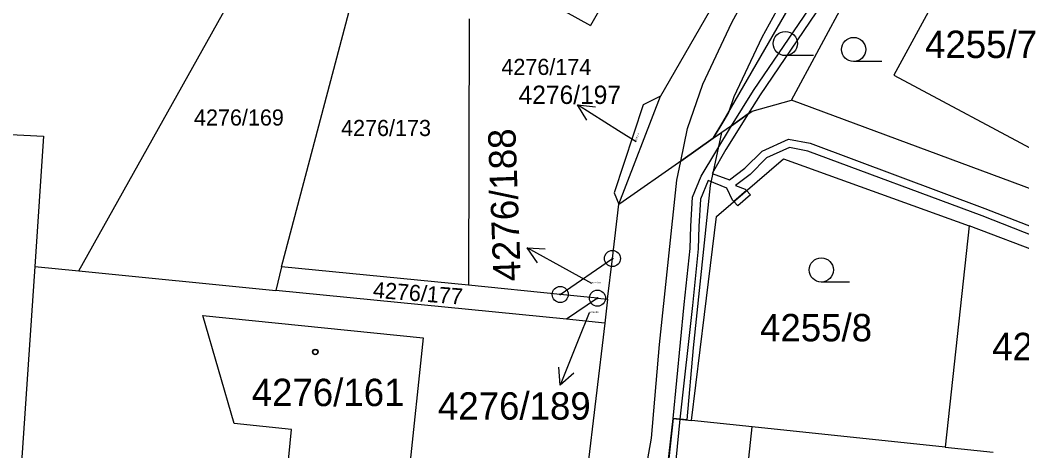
# Model space of a CAD drawing. Extents: x -593183 to -588034, y -1130415 to -1124994.
# Drawn here: x -589904.4 to -589842.2, y -1129155.7 to -1129129 of the extents above; entities that cross this region are included whole.
import ezdxf

# ---------------------------------------------------------------- set-up
doc = ezdxf.new("R2010")
doc.units = 0
for name, color, linetype in [('Vrstva 1', 7, 'Continuous'), ('Vrstva 16', 7, 'Continuous'), ('Vrstva 18', 7, 'Continuous'), ('Vrstva 19', 7, 'Continuous'), ('Vrstva 24', 7, 'Continuous'), ('Vrstva 25', 7, 'Continuous'), ('Vrstva 27', 7, 'Continuous'), ('Vrstva 4', 7, 'Continuous')]:
    doc.layers.add(name, color=color, linetype=linetype)

msp = doc.modelspace()

# ---------------------------------------------------------------- linework, layer by layer
at = {"layer": 'Vrstva 1'}
for p, q in [((-589856.52, -1129133.95), (-589847.67, -1129117.49)), ((-589843.43, -1129119.97), (-589850.18, -1129132.39)), ((-589864.32, -1129121.13), (-589869.01, -1129129.31)), ((-589874.95, -1129126.01), (-589869.01, -1129129.31)), ((-589900.75, -1129144.54), (-589891.55, -1129128.09)), ((-589861.64, -1129128.47), (-589864.65, -1129133.69)), ((-589860.78, -1129135.3), (-589856.65, -1129128.15)), ((-589888.17, -1129144.28), (-589884.01, -1129128.5)), ((-589876.54, -1129128.89), (-589876.58, -1129145.43)), ((-589850.18, -1129132.39), (-589839.52, -1129138.1)), ((-589867.24, -1129140.4), (-589864.65, -1129133.69)), ((-589864.65, -1129133.69), (-589865.73, -1129134.23)), ((-589858.97, -1129134.63), (-589856.52, -1129133.95)), ((-589840.48, -1129139.91), (-589856.52, -1129133.95)), ((-589865.73, -1129134.23), (-589867.54, -1129139.7)), ((-589861.38, -1129136.31), (-589858.97, -1129134.63)), ((-589861.38, -1129136.31), (-589860.78, -1129135.3)), ((-589907.92, -1129135.95), (-589902.94, -1129136.17)), ((-589902.94, -1129136.17), (-589903.49, -1129144.27)), ((-589863.95, -1129138.1), (-589861.38, -1129136.31)), ((-589861.18, -1129141.17), (-589857.03, -1129137.58)), ((-589857.03, -1129137.58), (-589845.5, -1129141.74)), ((-589866.5, -1129139.88), (-589863.95, -1129138.1)), ((-589867.54, -1129139.7), (-589867.24, -1129140.4)), ((-589867.24, -1129140.4), (-589866.5, -1129139.88)), ((-589867.64, -1129143.77), (-589867.24, -1129140.4)), ((-589861.93, -1129147.25), (-589861.18, -1129141.17)), ((-589845.5, -1129141.74), (-589847, -1129155.48)), ((-589832.76, -1129146.61), (-589845.5, -1129141.74)), ((-589870.88, -1129146), (-589867.64, -1129143.77)), ((-589867.94, -1129146.29), (-589867.64, -1129143.77)), ((-589903.49, -1129144.27), (-589904.32, -1129156.43)), ((-589903.49, -1129144.27), (-589900.75, -1129144.54)), ((-589900.75, -1129144.54), (-589888.54, -1129145.75)), ((-589888.17, -1129144.28), (-589888.54, -1129145.75)), ((-589876.58, -1129145.43), (-589888.17, -1129144.28)), ((-589870.49, -1129147.54), (-589888.54, -1129145.75)), ((-589870.88, -1129146), (-589876.58, -1129145.43)), ((-589868.57, -1129146.23), (-589870.88, -1129146)), ((-589868.57, -1129146.23), (-589870.49, -1129147.54)), ((-589868.57, -1129146.23), (-589867.94, -1129146.29)), ((-589867.94, -1129146.29), (-589868.12, -1129147.78)), ((-589893.07, -1129147.31), (-589879.39, -1129148.7)), ((-589891.11, -1129154.01), (-589893.07, -1129147.31)), ((-589868.12, -1129147.78), (-589870.49, -1129147.54)), ((-589862.74, -1129153.82), (-589861.93, -1129147.25)), ((-589868.12, -1129147.78), (-589870.83, -1129170.43)), ((-589879.39, -1129148.7), (-589880.58, -1129160.04)), ((-589865.51, -1129168.59), (-589863.88, -1129153.7)), ((-589863.88, -1129153.7), (-589862.74, -1129153.82)), ((-589858.96, -1129154.22), (-589862.74, -1129153.82)), ((-589887.55, -1129154.39), (-589891.11, -1129154.01)), ((-589888.06, -1129159.26), (-589887.55, -1129154.39)), ((-589847, -1129155.48), (-589858.96, -1129154.22)), ((-589847, -1129155.48), (-589844.02, -1129155.79))]:
    msp.add_line(p, q, dxfattribs=at)
at = {"layer": 'Vrstva 16'}
for p, q in [((-589866.17, -1129136.54), (-589867.27, -1129135.84)), ((-589868.91, -1129145.32), (-589870.3, -1129144.56)), ((-589869.09, -1129147.15), (-589869.76, -1129148.84))]:
    msp.add_line(p, q, dxfattribs=at)
at = {"layer": 'Vrstva 24'}
for centre, radius in [((-589867.64, -1129143.77), 0.5), ((-589867.64, -1129143.77), 0.0327), ((-589870.88, -1129146), 0.5), ((-589868.57, -1129146.23), 0.5), ((-589870.88, -1129146), 0.0327), ((-589868.57, -1129146.23), 0.0327)]:
    msp.add_circle(centre, radius, dxfattribs=at)
at = {"layer": 'Vrstva 25'}
for p, q in [((-589855.16, -1129131.18), (-589856.91, -1129131.18)), ((-589850.92, -1129131.55), (-589852.67, -1129131.55)), ((-589867.27, -1129135.84), (-589869.806, -1129134.238)), ((-589870.3, -1129144.56), (-589872.93, -1129143.118)), ((-589852.93, -1129145.23), (-589854.68, -1129145.23)), ((-589869.76, -1129148.84), (-589870.874, -1129151.625))]:
    msp.add_line(p, q, dxfattribs=at)
for points in [[(-589869.228, -1129135.195), (-589869.806, -1129134.238), (-589868.694, -1129134.349)], [(-589872.294, -1129144.037), (-589872.93, -1129143.118), (-589871.813, -1129143.16)], [(-589870.039, -1129150.883), (-589870.874, -1129151.625), (-589870.967, -1129150.511)]]:
    msp.add_lwpolyline(points, dxfattribs=at)
for centre, radius in [((-589856.91, -1129130.43), 0.75), ((-589852.67, -1129130.8), 0.75), ((-589854.68, -1129144.48), 0.75), ((-589886.08, -1129149.57), 0.175), ((-589886.08, -1129149.57), 0.15)]:
    msp.add_circle(centre, radius, dxfattribs=at)
at = {"layer": 'Vrstva 27'}
for p, q in [((-589860.23, -1129129.12), (-589855.58, -1129120.5)), ((-589853.76, -1129121.54), (-589858.36, -1129130.06)), ((-589858.89, -1129133.34), (-589855.44, -1129128.27)), ((-589855.02, -1129128.53), (-589858.47, -1129133.62)), ((-589862.04, -1129132.95), (-589860.23, -1129129.12)), ((-589858.36, -1129130.06), (-589860.1, -1129133.74)), ((-589862.99, -1129135.7), (-589862.04, -1129132.95)), ((-589860.26, -1129135.53), (-589858.89, -1129133.34)), ((-589860.1, -1129133.74), (-589860.43, -1129134.7)), ((-589858.47, -1129133.62), (-589859.21, -1129134.8)), ((-589860.78, -1129135.3), (-589861.38, -1129136.31)), ((-589860.43, -1129134.7), (-589860.78, -1129135.3)), ((-589859.21, -1129134.8), (-589860.6, -1129137.01)), ((-589860.26, -1129135.53), (-589859.21, -1129134.8)), ((-589859.21, -1129134.8), (-589860.26, -1129135.53)), ((-589863.4, -1129137.72), (-589862.99, -1129135.7)), ((-589862.13, -1129138.66), (-589860.26, -1129135.53)), ((-589863.4, -1129137.72), (-589861.38, -1129136.31)), ((-589861.38, -1129136.31), (-589863.4, -1129137.72)), ((-589860.87, -1129135.95), (-589861.57, -1129139.23)), ((-589861.38, -1129136.31), (-589860.87, -1129135.95)), ((-589858.35, -1129137.1), (-589856.72, -1129136.36)), ((-589856.72, -1129136.36), (-589855.37, -1129136.62)), ((-589860.6, -1129137.01), (-589861.45, -1129138.49)), ((-589859.42, -1129138.17), (-589858.35, -1129137.1)), ((-589856.66, -1129136.88), (-589858.07, -1129137.52)), ((-589855.51, -1129137.1), (-589856.66, -1129136.88)), ((-589844.7, -1129141.12), (-589855.51, -1129137.1)), ((-589855.37, -1129136.62), (-589844.52, -1129140.66)), ((-589863.64, -1129138.91), (-589863.4, -1129137.72)), ((-589858.07, -1129137.52), (-589859.1, -1129138.55)), ((-589860.38, -1129138.88), (-589859.42, -1129138.17)), ((-589864.72, -1129149.11), (-589863.64, -1129138.91)), ((-589862.68, -1129139.96), (-589862.13, -1129138.66)), ((-589861.7, -1129138.93), (-589862.18, -1129140.08)), ((-589860.54, -1129139.41), (-589861.7, -1129138.93)), ((-589861.45, -1129138.49), (-589860.38, -1129138.88)), ((-589859.1, -1129138.55), (-589860.01, -1129139.23)), ((-589861.57, -1129139.23), (-589862.64, -1129149.31)), ((-589860.18, -1129140.14), (-589860.54, -1129139.41)), ((-589859.31, -1129139.55), (-589860.1, -1129140.24)), ((-589860.1, -1129140.24), (-589859.31, -1129139.55)), ((-589860.01, -1129139.23), (-589859.4, -1129139.46)), ((-589859.4, -1129139.46), (-589859.31, -1129139.55)), ((-589859.31, -1129139.55), (-589859.08, -1129139.82)), ((-589862.78, -1129141.77), (-589862.68, -1129139.96)), ((-589862.18, -1129140.08), (-589862.28, -1129141.79)), ((-589860.1, -1129140.24), (-589860.18, -1129140.14)), ((-589859.86, -1129140.51), (-589860.1, -1129140.24)), ((-589859.08, -1129139.82), (-589859.86, -1129140.51)), ((-589844.52, -1129140.66), (-589839.95, -1129142.46)), ((-589840.11, -1129142.94), (-589844.7, -1129141.12)), ((-589862.81, -1129143.14), (-589862.78, -1129141.77)), ((-589862.28, -1129141.79), (-589862.31, -1129143.18)), ((-589863.18, -1129146.63), (-589862.81, -1129143.14)), ((-589862.31, -1129143.18), (-589862.68, -1129146.69)), ((-589863.88, -1129153.7), (-589863.18, -1129146.63)), ((-589862.68, -1129146.69), (-589863.46, -1129153.74)), ((-589865.21, -1129154.91), (-589864.72, -1129149.11)), ((-589862.64, -1129149.31), (-589863.02, -1129153.79)), ((-589864.77, -1129161.82), (-589863.88, -1129153.7)), ((-589863.88, -1129153.7), (-589864.36, -1129158.11)), ((-589863.46, -1129153.74), (-589863.89, -1129158.16)), ((-589863.46, -1129153.74), (-589863.88, -1129153.7)), ((-589863.88, -1129153.7), (-589863.46, -1129153.74)), ((-589863.02, -1129153.79), (-589863.88, -1129153.7)), ((-589865.75, -1129157.85), (-589865.21, -1129154.91))]:
    msp.add_line(p, q, dxfattribs=at)
at = {"layer": 'Vrstva 4'}
msp.add_line((-589860.61, -1129169.14), (-589858.96, -1129154.22), dxfattribs=at)

# ---------------------------------------------------------------- texts
at = {"layer": 'Vrstva 16'}
for s, height, p in [('4276/197', 1.14, (-589873.465, -1129134.18)), ('4276/189', 1.7, (-589878.47, -1129153.77))]:
    msp.add_text(s, height=height, dxfattribs=at).set_placement(p)
msp.add_text('4276/188', height=1.7, rotation=92.13408, dxfattribs=at).set_placement((-589873.318, -1129145.154))
at = {"layer": 'Vrstva 18'}
for s, height, p in [('4255/7', 1.7, (-589848.24, -1129131.33)), ('4276/174', 1, (-589874.53, -1129132.38)), ('4276/169', 1, (-589893.61, -1129135.52)), ('4276/173', 1, (-589884.48, -1129136.17)), ('4276/188', 0.1, (-589868.91, -1129145.32)), ('4276/189', 0.1, (-589869.09, -1129147.15)), ('4255/8', 1.7, (-589858.48, -1129148.91)), ('4255/9', 1.7, (-589844.07, -1129150.08))]:
    msp.add_text(s, height=height, dxfattribs=at).set_placement(p)
for s, height, rotation, p in [('4276/197', 0.1, 69.22773, (-589866.17, -1129136.54)), ('4276/177', 1, 355.51071, (-589882.53, -1129146.2))]:
    msp.add_text(s, height=height, rotation=rotation, dxfattribs=at).set_placement(p)
at = {"layer": 'Vrstva 19'}
msp.add_text('4276/161', height=1.7, dxfattribs=at).set_placement((-589890.029, -1129152.93))

doc.saveas('drawing.dxf')
